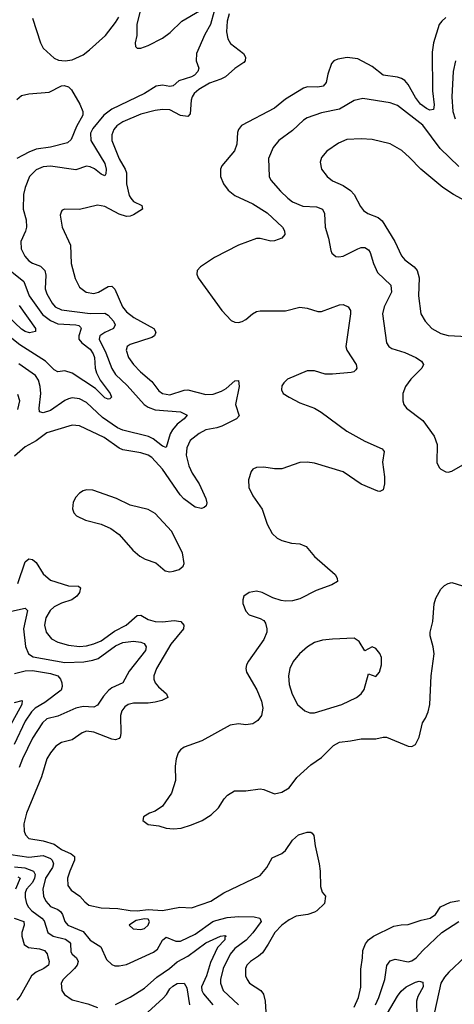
# Model space of a CAD drawing. Header units: inches. Extents: x 1305375 to 1407406, y 744550 to 841633.
# Tile 286 of 509: x 1363179 to 1365585, y 770833 to 776277. Entities that reach past the tile are written whole.
import ezdxf

# ---------------------------------------------------------------- set-up
doc = ezdxf.new("R2010")
doc.units = ezdxf.units.IN
doc.header["$MEASUREMENT"] = 0
doc.layers.add('B3767', color=7, linetype='Continuous')

msp = doc.modelspace()

# ---------------------------------------------------------------- linework, layer by layer
at = {"layer": 'B3767', "color": 5}
for points, elevation in [([(1363850, 776342), (1363828.4, 776251.6), (1363826.9, 776190), (1363818.5, 776150), (1363820.2, 776130), (1363830, 776119.7), (1363850, 776120.1), (1363890, 776134.3), (1363970, 776176), (1364012.6, 776207.4), (1364076.1, 776270), (1364173.7, 776326.3)], 1060), ([(1364339.1, 776310), (1364327.2, 776270), (1364324, 776210), (1364332.1, 776172.1), (1364346.4, 776146.4), (1364418, 776090), (1364429.1, 776070), (1364426.5, 776050), (1364419, 776041), (1364370, 776008.4), (1364318.6, 775961.4), (1364292.3, 775947.7), (1364230, 775926.4), (1364170, 775891), (1364145.7, 775870), (1364133.3, 775850), (1364128.3, 775831.7), (1364123.4, 775756.6), (1364110, 775741.2), (1364070, 775747.9), (1364010, 775778.5), (1363970, 775781.2), (1363930, 775775.5), (1363850, 775754.6), (1363750, 775712.5), (1363717.2, 775690), (1363701, 775670), (1363690, 775641.2), (1363689.4, 775610), (1363730, 775507.6), (1363763.5, 775450), (1363770.1, 775430.1), (1363770.7, 775370), (1363785.9, 775305.9), (1363793.6, 775290), (1363810, 775272.4), (1363855.3, 775250), (1363859.5, 775230), (1363810, 775197.7), (1363790, 775190.6), (1363770, 775189.9), (1363730, 775202.7), (1363650, 775243.8), (1363610, 775250.9), (1363510, 775226.9), (1363430, 775229.2), (1363415.3, 775224.7), (1363410, 775218), (1363403.8, 775196.2), (1363414.4, 775130), (1363460.2, 775030), (1363463.8, 774930), (1363486.3, 774846.3), (1363510, 774797.6), (1363548.2, 774770), (1363590, 774763), (1363616.3, 774770), (1363670, 774802.9), (1363690, 774804.7), (1363706.5, 774786.5), (1363748.4, 774690), (1363770, 774661.6), (1363810.2, 774630), (1363921.1, 774570), (1363933.7, 774550), (1363925.3, 774530), (1363910, 774520.8), (1363790, 774482.2), (1363774.9, 774470), (1363768.5, 774450), (1363781.3, 774410), (1363809.3, 774370), (1363848.2, 774330), (1363910, 774277.2), (1363950, 774225.2), (1363970.1, 774210.1), (1364010, 774202.8), (1364090, 774228.4), (1364110, 774230.1), (1364210, 774205.1), (1364250, 774205.8), (1364296.8, 774223.2), (1364322, 774238), (1364370, 774279.7), (1364390, 774283), (1364393.9, 774250), (1364373.5, 774150), (1364393.1, 774086.9), (1364379, 774070), (1364298.8, 774030), (1364270, 774020.5), (1364210, 774010.3), (1364172.6, 773990), (1364122.5, 773950), (1364103.9, 773910), (1364101.5, 773870), (1364115.9, 773810), (1364134.4, 773770), (1364172.6, 773710), (1364208.7, 773630), (1364214.3, 773605.7), (1364210.9, 773589.1), (1364200.4, 773579.6), (1364185.4, 773574.6), (1364150, 773582.2), (1364088.3, 773628.3), (1364067.6, 773650), (1363970, 773791.5), (1363910, 773856.3), (1363890, 773869.1), (1363850, 773882.7), (1363750, 773899.2), (1363730, 773908.5), (1363647.2, 773967.2), (1363510, 774032.2), (1363470, 774034.8), (1363330, 773993.6), (1363271, 773949), (1363210, 773915), (1363150, 773863.9)], 1080), ([(1364255.3, 776324.7), (1364235.3, 776250), (1364204.7, 776195.3), (1364157.8, 776090), (1364156.1, 776050), (1364171.5, 776010), (1364166.2, 775990), (1364146.4, 775970), (1364130, 775960.7), (1364060.7, 775939.3), (1364028.7, 775911.3), (1364010, 775908.6), (1363970, 775916.2), (1363935.3, 775910), (1363870.8, 775869.2), (1363690, 775782.9), (1363644.9, 775750), (1363583.9, 775676.1), (1363571.7, 775650), (1363573.5, 775610), (1363650, 775482.3), (1363657.6, 775450), (1363655.5, 775424.5), (1363650, 775414), (1363630, 775422.7), (1363593, 775453), (1363570, 775464.6), (1363550, 775467.1), (1363490, 775447.2), (1363350, 775466.9), (1363310, 775464), (1363270, 775446.6), (1363234.2, 775410), (1363210.1, 775350), (1363200.5, 775310), (1363199.5, 775230), (1363214.4, 775170), (1363217.2, 775130), (1363212.4, 775107.6), (1363186.5, 775050), (1363187.9, 775010), (1363208, 774970), (1363230, 774944.4), (1363250, 774931.3), (1363294.6, 774914.6), (1363318.2, 774890), (1363323.9, 774863.9), (1363319.8, 774790), (1363330, 774761.5), (1363358.5, 774710), (1363375.4, 774690), (1363410, 774673), (1363570, 774652.9), (1363650, 774655), (1363670, 774643.7), (1363698.9, 774610), (1363708.7, 774590), (1363698.6, 774570), (1363650, 774547.8), (1363623.5, 774530), (1363618.7, 774510), (1363655.8, 774435.8), (1363689, 774349), (1363710, 774316.1), (1363774.6, 774254.6), (1363868.8, 774150), (1363890, 774135.6), (1363930, 774120.5), (1364069.2, 774109.2), (1364105.5, 774090), (1364090.4, 774070), (1364050, 774040.3), (1364025.4, 774010), (1364012.4, 773987.6), (1363990, 773911.5), (1363970, 773918.6), (1363918.8, 773958.8), (1363892.2, 773972.2), (1363750, 774008.2), (1363721.3, 774021.3), (1363637.4, 774077.4), (1363550, 774159.9), (1363510, 774180.5), (1363470, 774185.6), (1363450, 774180.2), (1363430, 774171.2), (1363350, 774116.1), (1363310, 774104.2), (1363290, 774109.7), (1363287.2, 774130), (1363296, 774210), (1363293.1, 774250), (1363283.5, 774283.5), (1363266.3, 774310), (1363174.3, 774374.3)], 1060), ([(1363250, 776286.4), (1363295.4, 776150), (1363310, 776120.3), (1363370, 776064.2), (1363394.2, 776054.2), (1363430.2, 776050.2), (1363470, 776055.9), (1363530, 776083.8), (1363566.2, 776110), (1363654.2, 776190), (1363710, 776261.5), (1363728, 776292)], 1060), ([(1365537.6, 776290), (1365515.2, 776270), (1365501.5, 776250), (1365470.1, 776149.9), (1365462.2, 776097.8), (1365464.5, 775884.5), (1365474, 775806), (1365470, 775781.6), (1365450, 775777.8), (1365430, 775786.5), (1365398.3, 775810), (1365370, 775848), (1365330, 775919.3), (1365310, 775941.8), (1365292.2, 775952.2), (1365270, 775960.2), (1365190, 775971.3), (1365130, 776017.7), (1365050, 776060.3), (1364992.1, 776067.9), (1364940.2, 776059.8), (1364918, 776050), (1364905.2, 776034.8), (1364884.7, 775975.3), (1364875.2, 775930), (1364859.3, 775910), (1364830, 775904.7), (1364773, 775907), (1364750, 775899), (1364650, 775837.1), (1364590, 775789), (1364407, 775693), (1364390.3, 775670), (1364385.6, 775654.4), (1364380.2, 775590), (1364368.2, 775551.8), (1364297.7, 775470), (1364290.2, 775450), (1364291.4, 775410), (1364307.1, 775370), (1364333.9, 775333.9), (1364370, 775304.7), (1364470, 775259.2), (1364549.2, 775210), (1364633.4, 775130), (1364644.9, 775110), (1364646, 775090), (1364630.4, 775070), (1364590, 775054.8), (1364570, 775053.5), (1364510, 775066.9), (1364490, 775066.9), (1364390.2, 775029.8), (1364258.2, 774961.8), (1364180.7, 774910), (1364160.7, 774890), (1364159.1, 774870), (1364168, 774850), (1364298.7, 774670), (1364350, 774614.9), (1364370, 774604.9), (1364390, 774603.7), (1364410, 774608.8), (1364430, 774619.5), (1364468.5, 774651.5), (1364490, 774663.5), (1364510, 774668.4), (1364650, 774666.9), (1364730, 774688.4), (1364770, 774682.7), (1364830, 774663.2), (1364850, 774664.5), (1364950, 774701.4), (1364970, 774701.8), (1364998, 774690), (1365010.1, 774670.1), (1365010.9, 774650), (1364983.9, 774470), (1364990.3, 774450), (1365040.9, 774370), (1365044.9, 774350), (1365039.4, 774340.6), (1365028.9, 774331.1), (1365012.9, 774327.1), (1364910, 774317.2), (1364870, 774318.2), (1364810, 774334.8), (1364770, 774334.8), (1364661.6, 774290), (1364640.3, 774270), (1364630, 774252.3), (1364627.6, 774230), (1364638.4, 774210), (1364670.5, 774190), (1364730, 774159.6), (1364810, 774129.1), (1364847.9, 774107.9), (1364990, 774001.8), (1365090, 773947.5), (1365184.9, 773904.9), (1365195.8, 773890), (1365186.3, 773830), (1365198.3, 773750), (1365198.7, 773710), (1365190, 773677.2), (1365171.9, 773668.1), (1365162, 773670), (1365069.9, 773709.9), (1364970, 773776.8), (1364810, 773824.6), (1364770, 773831.4), (1364730, 773828.9), (1364630, 773793.8), (1364590, 773793.8), (1364530, 773802.3), (1364490, 773800.5), (1364470, 773791.6), (1364460.2, 773779.8), (1364446.1, 773733.9), (1364448.4, 773690), (1364470, 773645.3), (1364522, 773570), (1364548.4, 773488.4), (1364576.7, 773436.7), (1364604.9, 773410), (1364630, 773397.3), (1364683.2, 773383.2), (1364730, 773379.2), (1364764.3, 773364.3), (1364810, 773308.8), (1364924.9, 773210), (1364937.1, 773190), (1364938, 773170), (1364907.7, 773152.3), (1364819.4, 773120.6), (1364730, 773075.4), (1364690, 773064.5), (1364650, 773062.2), (1364626.3, 773066.3), (1364580.9, 773080.9), (1364521.2, 773110), (1364490, 773117.4), (1364450, 773109.5), (1364420.7, 773090), (1364414.4, 773070), (1364414.9, 773050), (1364430, 773006.4), (1364450, 772986.5), (1364510, 772966.7), (1364530, 772954.9), (1364539.6, 772939.6), (1364547.7, 772910), (1364546.2, 772890), (1364530.2, 772850), (1364445.5, 772730), (1364434.3, 772710), (1364430.3, 772690), (1364435.2, 772670), (1364492.4, 772572.4), (1364516.8, 772510), (1364525.7, 772470), (1364517.8, 772430), (1364497.9, 772402.1), (1364470, 772383.7), (1364430, 772378.5), (1364390, 772384.6), (1364343.8, 772376.2), (1364188, 772290), (1364090, 772255.1), (1364070, 772240.5), (1364057, 772223), (1364045.5, 772190), (1364040.7, 772150), (1364042.3, 772070), (1364020, 772000), (1363970, 771927.8), (1363930, 771901.6), (1363898, 771890), (1363864.7, 771870), (1363861, 771850), (1363890, 771826.8), (1363950, 771820.4), (1363990, 771807.2), (1364030, 771802.7), (1364072.9, 771807.1), (1364130, 771824.9), (1364189.4, 771850), (1364239.8, 771880.2), (1364280, 771920), (1364310.9, 771969.1), (1364329.6, 771990), (1364367.5, 772012.5), (1364430, 772014.1), (1364510, 772024.5), (1364530, 772020.8), (1364590, 771996.8), (1364630, 772005.4), (1364669.9, 772030.1), (1364712.8, 772087.2), (1364790, 772157.4), (1364850, 772196.9), (1364916.1, 772263.9), (1364950, 772283.2), (1365010, 772289.3), (1365070, 772301.6), (1365150, 772301.1), (1365190, 772310.3), (1365209.7, 772310.3), (1365330, 772260.4), (1365350, 772258), (1365369.2, 772270), (1365389.5, 772310.5), (1365409.4, 772390), (1365425.6, 772414.4), (1365440.7, 772450), (1365449.6, 772490), (1365457.4, 772650), (1365472.6, 772770), (1365468.3, 772810), (1365450.9, 772870), (1365450.9, 772890), (1365465.1, 772950), (1365472.8, 773047.2), (1365482, 773078), (1365510, 773127.7), (1365530, 773148), (1365550, 773160.5), (1365570, 773164.9), (1365630, 773146.8)], 1120), ([(1365591.4, 776050), (1365578.5, 775990), (1365570.1, 775849.9), (1365577.2, 775770), (1365589.2, 775730)], 1140), ([(1363163.9, 775836.1), (1363190, 775857.8), (1363230, 775866.8), (1363342.5, 775877.5), (1363410, 775912.5), (1363425.6, 775914.4), (1363450, 775905.3), (1363465.8, 775890), (1363513.2, 775810), (1363529.6, 775770), (1363529, 775750), (1363494.1, 775685.9), (1363465, 775615), (1363443.7, 775596.3), (1363350, 775573.3), (1363270, 775560.7), (1363230, 775545.2), (1363163.8, 775510)], 1040), ([(1365610, 775465.7), (1365505.8, 775565.8), (1365410, 775694.5), (1365270, 775802.4), (1365230, 775816.8), (1365078.9, 775841.1), (1365030, 775829.7), (1364950, 775783.4), (1364850, 775762.9), (1364770, 775734.8), (1364750, 775722.3), (1364690, 775665.1), (1364613.4, 775610), (1364581.3, 775570), (1364557.2, 775510), (1364560.3, 775410), (1364568.9, 775390), (1364622, 775330), (1364662.7, 775290), (1364690, 775270.2), (1364746.1, 775246.1), (1364822.7, 775242.7), (1364854.3, 775230), (1364866.5, 775206.5), (1364869.3, 775130), (1364888.4, 775070), (1364902, 775002), (1364907.2, 774987.2), (1364917, 774977), (1364928.8, 774968.8), (1364945.7, 774965.7), (1364970, 774968.9), (1365050, 775010.2), (1365070, 775017.6), (1365090, 775018), (1365110, 775005.7), (1365118.9, 774990), (1365136.6, 774930), (1365160.1, 774880.1), (1365234, 774810), (1365236.4, 774770), (1365196.8, 774690), (1365186.4, 774650), (1365209.1, 774490), (1365222.6, 774470), (1365238.4, 774458.4), (1365310, 774437.5), (1365372.4, 774410), (1365403.1, 774390), (1365414, 774370), (1365404.9, 774350), (1365343.7, 774290), (1365315.3, 774250), (1365299.5, 774210), (1365299.3, 774170), (1365305.5, 774150), (1365319.1, 774130), (1365410, 774061.6), (1365473.9, 773973.9), (1365488.9, 773928.9), (1365488.5, 773828.5), (1365500.7, 773800.7), (1365510, 773791.3), (1365538, 773778), (1365550, 773776), (1365570, 773781), (1365670, 773838)], 1140), ([(1365693.3, 775250), (1365580.5, 775310), (1365520.5, 775350), (1365398.9, 775450), (1365336.2, 775516.2), (1365293.8, 775553.8), (1365230, 775591), (1365130, 775615.5), (1365070, 775619.3), (1364990, 775615.1), (1364944.5, 775595.5), (1364879.3, 775550), (1364850, 775516), (1364843.1, 775490), (1364850.3, 775450), (1364880.3, 775410), (1364910, 775386.7), (1364970, 775359.7), (1365010, 775332.7), (1365030.2, 775310), (1365064.7, 775244.7), (1365082.6, 775222.6), (1365105.6, 775205.6), (1365163.5, 775183.5), (1365185.5, 775165.5), (1365255.8, 775050), (1365291.7, 774971.7), (1365310.3, 774950), (1365361.7, 774910), (1365379, 774890), (1365389.2, 774850), (1365386.4, 774750), (1365399, 774650), (1365422.6, 774610), (1365460.3, 774570), (1365510, 774541.3), (1365550, 774530.2), (1365690, 774523)], 1160), ([(1363078.4, 774930), (1363202.6, 774830), (1363232, 774750), (1363306.5, 774646.5), (1363350, 774614.8), (1363390, 774595.2), (1363490.7, 774590.7), (1363506.6, 774586.6), (1363516.3, 774576.3), (1363519.2, 774570), (1363506.7, 774530), (1363507, 774510), (1363523.7, 774490), (1363570, 774455.5), (1363586.9, 774430), (1363593.5, 774410), (1363597.7, 774350), (1363604, 774324), (1363624.6, 774284.6), (1363680.2, 774210), (1363688, 774190), (1363678.7, 774181.3), (1363670, 774178.9), (1363650, 774186.3), (1363598.4, 774238.4), (1363470, 774322.9), (1363430, 774335.7), (1363390, 774329.8), (1363370, 774341.5), (1363323, 774390), (1363179.6, 774479.6), (1363070, 774566)], 1040), ([(1363177.1, 774697.1), (1363267.6, 774570), (1363266.2, 774553.8), (1363234.4, 774545.6), (1363210, 774552.8), (1363190, 774566.4), (1363116.3, 774636.3)], 1020), ([(1363170, 774121.3), (1363179.4, 774170), (1363170, 774205.6)], 1080), ([(1363170, 773159.5), (1363210, 773278.7), (1363230, 773295.8), (1363250, 773292.3), (1363270, 773275.6), (1363310, 773213.2), (1363350, 773177.6), (1363450, 773146.6), (1363504.7, 773144.7), (1363516.1, 773136.1), (1363511.1, 773110), (1363495, 773090), (1363467.4, 773070), (1363410, 773050.5), (1363369.7, 773030.3), (1363347.5, 773010), (1363324.7, 772970), (1363317.2, 772930), (1363326.4, 772890), (1363354.6, 772854.6), (1363390, 772834.5), (1363450, 772818.7), (1363510, 772812.3), (1363550, 772815.8), (1363590, 772825.5), (1363630, 772842.9), (1363704.4, 772895.6), (1363768.1, 772930), (1363830, 772982.5), (1363850, 772984.4), (1363890, 772960.9), (1363930, 772949.3), (1363970, 772947.2), (1364035.2, 772955.2), (1364071.8, 772950), (1364087.6, 772930), (1364085.5, 772910), (1364015.9, 772824.1), (1363936.1, 772690), (1363921.6, 772650), (1363921.9, 772630), (1363929.5, 772610), (1363947.7, 772587.7), (1363992.3, 772550), (1363999.5, 772530), (1363966.4, 772513.6), (1363930, 772503.6), (1363890, 772498.2), (1363810, 772498.1), (1363779.3, 772490), (1363761.5, 772478.5), (1363744.5, 772455.5), (1363737.8, 772430), (1363739.4, 772330), (1363735.9, 772310), (1363730, 772302.3), (1363710, 772295.9), (1363690, 772298.8), (1363590, 772338.6), (1363550, 772343.1), (1363525.4, 772334.6), (1363470, 772295.5), (1363410, 772279.8), (1363380.1, 772259.9), (1363350, 772223.5), (1363330.1, 772189.9), (1363299.8, 772090), (1363216.5, 771890), (1363202.9, 771830), (1363204.2, 771790), (1363210.9, 771770.9), (1363230, 771749.3), (1363310, 771737.6), (1363370, 771718.9), (1363410, 771688.5), (1363465, 771665), (1363483.2, 771650), (1363483.5, 771630), (1363457, 771570), (1363444.8, 771530), (1363446.5, 771490), (1363464.2, 771464.2), (1363511.7, 771431.7), (1363539.1, 771399.1), (1363561.3, 771381.3), (1363630, 771367), (1363722.4, 771362.4), (1363790, 771351.7), (1363830, 771350.3), (1363890, 771356.3), (1363970, 771350.8), (1364066, 771370), (1364130, 771366), (1364237.3, 771402.7), (1364309.6, 771450), (1364510, 771546), (1364546.6, 771590), (1364577.4, 771642.6), (1364630, 771667), (1364650, 771683.5), (1364690, 771740.2), (1364722.7, 771770), (1364770, 771785.4), (1364790, 771784.6), (1364798.5, 771778.5), (1364806.3, 771766.3), (1364814, 771710), (1364837.1, 771610), (1364842.7, 771570), (1364845, 771485), (1364853.8, 771453.8), (1364871, 771430), (1364866, 771390), (1364823, 771350), (1364810, 771343.1), (1364774.8, 771330), (1364710, 771319.4), (1364670, 771299.5), (1364629.3, 771270), (1364591.9, 771230), (1364555.3, 771164.7), (1364522.5, 771117.5), (1364501.7, 771098.3), (1364456, 771070), (1364437.3, 771050), (1364428.4, 771030), (1364429.3, 770990), (1364438, 770970), (1364451.8, 770950), (1364513.6, 770910), (1364528.3, 770888.3), (1364537.2, 770850), (1364542.2, 770790)], 1080), ([(1363133.4, 773006.6), (1363210, 773022.6), (1363222.6, 773010), (1363200.8, 772910), (1363212.3, 772812.3), (1363228.7, 772770), (1363254.3, 772754.3), (1363430, 772722.7), (1363534.2, 772725.8), (1363584.9, 772735.1), (1363614.4, 772745.6), (1363710, 772814.3), (1363750, 772834.2), (1363810, 772841.2), (1363850, 772836), (1363868.1, 772828.1), (1363879.5, 772810), (1363875.6, 772790), (1363784.9, 772675.1), (1363750, 772611.1), (1363690, 772582.6), (1363671.3, 772568.7), (1363643.3, 772536.7), (1363610, 772487.3), (1363590, 772476.5), (1363530, 772479), (1363489.7, 772470.3), (1363390, 772426.9), (1363330, 772411.2), (1363306.4, 772390), (1363250, 772304.2), (1363194.4, 772190), (1363176.9, 772143.1)], 1060), ([(1363150, 772662), (1363210, 772677.5), (1363250, 772678.4), (1363350, 772663), (1363390, 772650), (1363405, 772630), (1363411.8, 772610), (1363413.6, 772590), (1363408.4, 772570), (1363318.2, 772501.8), (1363265.7, 772470), (1363245, 772450), (1363210, 772398), (1363148.6, 772270)], 1040), ([(1363150, 772502.3), (1363192.7, 772512.7), (1363191.6, 772490), (1363120.1, 772359.9)], 1020), ([(1363130, 771661.3), (1363230, 771646.3), (1363310, 771656.4), (1363350, 771638.7), (1363359.4, 771630), (1363367, 771610), (1363361.1, 771590), (1363322.9, 771530), (1363307.4, 771470), (1363311.8, 771430), (1363323.4, 771403.4), (1363350, 771374.1), (1363390, 771356.6), (1363405.2, 771345.2), (1363416, 771330), (1363430.1, 771290), (1363446.8, 771270), (1363530, 771236.1), (1363570, 771187.8), (1363628.3, 771150), (1363659.9, 771079.9), (1363690, 771052.7), (1363706.5, 771046.5), (1363730, 771044.9), (1363770, 771053.6), (1363919.5, 771120.5), (1363941.6, 771138.4), (1363970, 771188), (1363990, 771205), (1364042.7, 771182.7), (1364070, 771181.9), (1364150, 771219.9), (1364247.7, 771290), (1364264.2, 771295.8), (1364327.4, 771312.6), (1364390, 771318.8), (1364476.5, 771316.5), (1364508.2, 771310), (1364516.1, 771290), (1364470, 771227.4), (1364432.3, 771187.7), (1364370, 771141.4), (1364344.1, 771110), (1364305.5, 771030), (1364290.7, 770970), (1364290.8, 770950), (1364306.1, 770910), (1364391, 770830)], 1060), ([(1363150, 771593.6), (1363207.4, 771587.4), (1363255.8, 771570), (1363265.1, 771550), (1363261.6, 771530), (1363250, 771506.7), (1363218, 771470), (1363210.1, 771450), (1363210, 771424), (1363217.6, 771390), (1363228.4, 771370), (1363247.4, 771350), (1363301.5, 771310), (1363314.8, 771294.8), (1363334.4, 771230), (1363364.2, 771210), (1363432.8, 771192.8), (1363456, 771176), (1363460.5, 771170), (1363463.2, 771123.2), (1363469.3, 771110), (1363494, 771090), (1363503.2, 771070), (1363497.5, 771050), (1363483, 771030), (1363420.2, 770970), (1363408.9, 770950), (1363412, 770910), (1363426.6, 770886.6), (1363470, 770858.3), (1363555.8, 770835.8), (1363610, 770814.9)], 1040), ([(1363170, 771538.5), (1363181.7, 771530), (1363155.9, 771470)], 1020), ([(1365030, 770817.3), (1365053.6, 770870), (1365066.9, 770926.9), (1365066.4, 771026.4), (1365077.3, 771090), (1365078.6, 771130), (1365092.3, 771167.7), (1365110, 771190.2), (1365136.9, 771210), (1365250, 771264.5), (1365290, 771272.9), (1365330, 771273.8), (1365401, 771299), (1365450.8, 771310), (1365479.6, 771330), (1365508.3, 771371.7), (1365562.7, 771397.3), (1365612.6, 771407.4)], 1080), ([(1363148.8, 771310), (1363202.6, 771290), (1363205.1, 771270), (1363191.2, 771230), (1363190.7, 771210), (1363204, 771164), (1363227.5, 771147.5), (1363290, 771140.1), (1363316.2, 771130), (1363331.1, 771111.1), (1363336, 771096), (1363342.8, 771070), (1363338.9, 771050), (1363312.4, 771030), (1363271, 771010), (1363245.7, 770990), (1363182.1, 770877.9), (1363163.9, 770856.1)], 1020), ([(1365149, 770830), (1365166.9, 770870), (1365200.2, 770970), (1365211.7, 771048.3), (1365230, 771073.2), (1365256.6, 771083.4), (1365330, 771068.1), (1365350, 771072.5), (1365373.7, 771090), (1365409.8, 771130), (1365515.3, 771230), (1365610, 771291.2)], 1060), ([(1363710, 770831), (1363790, 770871.8), (1363870, 770923), (1363937.7, 770982.3), (1364008, 771030), (1364050, 771067.7), (1364110, 771098.4), (1364210, 771172.2), (1364290, 771208.8), (1364313.9, 771213.9), (1364322.8, 771210), (1364315.3, 771204.7), (1364314, 771190), (1364273.2, 771146.8), (1364235.4, 771064.6), (1364213.9, 770990), (1364185.9, 770930), (1364187.7, 770910), (1364197.3, 770890), (1364247.8, 770830)], 1040), ([(1365645.4, 771094.6), (1365553.5, 771010), (1365530, 770983.2), (1365510, 770949.7), (1365475, 770790), (1365480.1, 770690), (1365471.6, 770571.6), (1365474.1, 770554.1), (1365486.5, 770530), (1365510, 770511.6), (1365587.7, 770470), (1365582.3, 770450), (1365512.1, 770390), (1365504.2, 770375.8), (1365472.1, 770290), (1365438, 770170), (1365378.9, 770070), (1365371.8, 770050), (1365372.8, 770010), (1365375.8, 770000)], 1060), ([(1363889.1, 770790), (1363973.3, 770866.7), (1363992.2, 770887.8), (1364010, 770918.2), (1364026.7, 770933.3), (1364050, 770948.7), (1364089.5, 770949.5), (1364103.8, 770923.8), (1364119.3, 770830)], 1020), ([(1365135.4, 770650), (1365270, 770877.8), (1365290, 770904.7), (1365318, 770930), (1365370, 770956), (1365390, 770960.2), (1365410, 770954.4), (1365411.5, 770930), (1365383.4, 770876.6), (1365375.4, 770850), (1365376.6, 770770)], 1040)]:
    msp.add_lwpolyline(points, dxfattribs=dict(at, elevation=elevation))
for points, elevation in [([(1363550, 773678.5), (1363530, 773672.8), (1363510, 773659.6), (1363490, 773637), (1363475.8, 773610), (1363472.3, 773572.3), (1363479.3, 773550), (1363493.1, 773533.1), (1363542.8, 773510), (1363630, 773488.2), (1363684.5, 773464.5), (1363730.7, 773430.7), (1363804.9, 773344.9), (1363844, 773310), (1363874.3, 773294.3), (1363933.5, 773273.5), (1363984.9, 773230), (1364010, 773224.9), (1364030, 773228), (1364062.4, 773237.6), (1364084.7, 773255.3), (1364089.6, 773270.4), (1364081, 773330), (1364018.7, 773450), (1363930, 773546.2), (1363890, 773569.8), (1363790, 773593.8), (1363714.7, 773630), (1363583.6, 773676.4)], 1120), ([(1365030, 772856.9), (1364910, 772852.4), (1364854.4, 772845.6), (1364810, 772833), (1364773, 772810), (1364728.4, 772770), (1364692.4, 772727.6), (1364674.6, 772690), (1364666.5, 772650), (1364670, 772601), (1364687.5, 772547.5), (1364717.1, 772490), (1364756.5, 772456.5), (1364785.1, 772445.1), (1364810, 772444.9), (1364962.7, 772490), (1365043.7, 772530), (1365070, 772550.4), (1365085.8, 772574.2), (1365110, 772661), (1365150, 772645.5), (1365171.3, 772670), (1365182.4, 772710), (1365181.6, 772750), (1365172.3, 772772.3), (1365150, 772800.9), (1365130, 772809.3), (1365090, 772788), (1365058.3, 772838.3)], 1140), ([(1363870, 771306), (1363824, 771296), (1363787.1, 771272.9), (1363786, 771270), (1363806.8, 771250), (1363850, 771246.2), (1363870, 771252.4), (1363891.2, 771270), (1363898, 771290), (1363890, 771304)], 1080)]:
    msp.add_lwpolyline(points, close=True, dxfattribs=dict(at, elevation=elevation))

doc.saveas('drawing.dxf')
